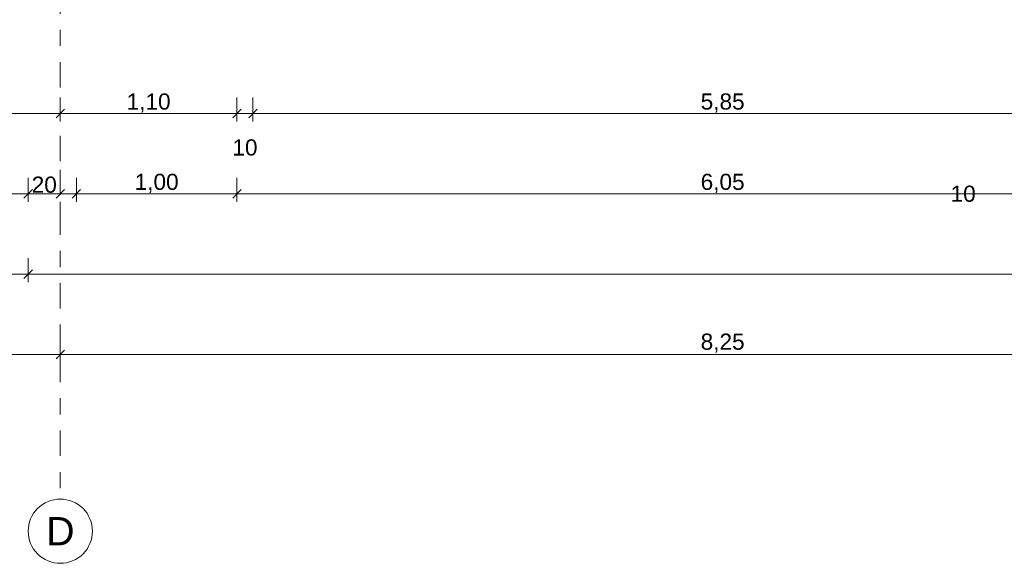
# Model space of a CAD drawing. Header units: metres. Extents: x -273 to 6, y -183 to 13.
# Tile 305 of 379: x -25.42 to -19.29, y -46.57 to -43.19. Entities that reach past the tile are written whole.
import ezdxf

# ---------------------------------------------------------------- set-up
doc = ezdxf.new("R2010")
doc.units = ezdxf.units.M
doc.header["$LTSCALE"] = 0.05
doc.header["$PDMODE"] = 1
doc.header["$PDSIZE"] = -2
doc.linetypes.add('Linienart-53', pattern=[5.291531, 3.175, -1.058062, 0.352704, -0.705764])
doc.layers.get('0').update_dxf_attribs({"lineweight": 25})
doc.layers.add('70 -71 Achsen- 1 Gebäudeachsen', color=7, linetype='Linienart-53', lineweight=18)
doc.layers.add('Keine', color=7, linetype='Continuous', lineweight=9)
doc.layers.add('70 -76 Bemaßung- 2 Allgemein', color=7, linetype='Continuous', lineweight=5, true_color=0x6666cc)
doc.styles.add('Arial', font='arial.ttf')
doc.dimstyles.new('k+k_klein', dxfattribs={"dimtxt": 0.100689, "dimasz": 0.05302, "dimexe": 0.05, "dimexo": 0.15, "dimgap": 0.005, "dimtad": 1, "dimdec": 3, "dimtxsty": 'Arial', "dimblk": 'VW_SLASH-2', "dimblk1": 'VW_SLASH-2', "dimblk2": 'VW_SLASH-2', "dimcen": 0, "dimdle": 0.025, "dimadec": 3, "dimazin": 0, "dimtfac": 0.75, "dimtdec": 3, "dimtix": 1, "dimtmove": 0, "dimatfit": 0, "dimldrblk": 'VW_FILLEDARROW', "dimfxl": 0.1, "dimfxlon": 1, "dimfrac": 2, "dimtolj": 1, "dimarcsym": 0})

# ---------------------------------------------------------------- blocks, each defined once
blk = doc.blocks.new('_Achsen (3D)')
at = {"layer": '70 -71 Achsen- 1 Gebäudeachsen', "transparency": 33554687}
blk.add_line((-25.171, 3.8), (-25.171, -46.172), dxfattribs=at)
at = {"color": 255, "transparency": 33554687}
blk.add_wipeout([(-25.171, -46.172), (-25.1514, -46.173), (-25.132, -46.1759), (-25.1129, -46.1807), (-25.0945, -46.1873), (-25.0767, -46.1957), (-25.0599, -46.2057), (-25.0441, -46.2174), (-25.0296, -46.2306), (-25.0164, -46.2452), (-25.0047, -46.2609), (-24.9946, -46.2778), (-24.9862, -46.2955), (-24.9796, -46.314), (-24.9748, -46.333), (-24.972, -46.3524), (-24.971, -46.372), (-24.972, -46.3916), (-24.9748, -46.4111), (-24.9796, -46.4301), (-24.9862, -46.4486), (-24.9946, -46.4663), (-25.0047, -46.4832), (-25.0164, -46.4989), (-25.0296, -46.5135), (-25.0441, -46.5266), (-25.0599, -46.5383), (-25.0767, -46.5484), (-25.0945, -46.5568), (-25.1129, -46.5634), (-25.132, -46.5682), (-25.1514, -46.5711), (-25.171, -46.572), (-25.1906, -46.5711), (-25.21, -46.5682), (-25.2291, -46.5634), (-25.2475, -46.5568), (-25.2653, -46.5484), (-25.2821, -46.5383), (-25.2979, -46.5266), (-25.3124, -46.5135), (-25.3256, -46.4989), (-25.3373, -46.4832), (-25.3474, -46.4663), (-25.3558, -46.4486), (-25.3624, -46.4301), (-25.3672, -46.4111), (-25.37, -46.3916), (-25.371, -46.372), (-25.37, -46.3524), (-25.3672, -46.333), (-25.3624, -46.314), (-25.3558, -46.2955), (-25.3474, -46.2778), (-25.3373, -46.2609), (-25.3256, -46.2452), (-25.3124, -46.2306), (-25.2979, -46.2174), (-25.2821, -46.2057), (-25.2653, -46.1957), (-25.2475, -46.1873), (-25.2291, -46.1807), (-25.21, -46.1759), (-25.1906, -46.173)], dxfattribs=at).dxf.layer = 'Keine'
at = {"layer": 'Keine', "transparency": 33554687, "flags": 128}
blk.add_lwpolyline([(-25.171, -46.172), (-25.1514, -46.173), (-25.132, -46.1759), (-25.1129, -46.1807), (-25.0945, -46.1873), (-25.0767, -46.1957), (-25.0599, -46.2057), (-25.0441, -46.2174), (-25.0296, -46.2306), (-25.0164, -46.2452), (-25.0047, -46.2609), (-24.9946, -46.2778), (-24.9862, -46.2955), (-24.9796, -46.314), (-24.9748, -46.333), (-24.972, -46.3524), (-24.971, -46.372), (-24.972, -46.3916), (-24.9748, -46.4111), (-24.9796, -46.4301), (-24.9862, -46.4486), (-24.9946, -46.4663), (-25.0047, -46.4832), (-25.0164, -46.4989), (-25.0296, -46.5135), (-25.0441, -46.5266), (-25.0599, -46.5383), (-25.0767, -46.5484), (-25.0945, -46.5568), (-25.1129, -46.5634), (-25.132, -46.5682), (-25.1514, -46.5711), (-25.171, -46.572), (-25.1906, -46.5711), (-25.21, -46.5682), (-25.2291, -46.5634), (-25.2475, -46.5568), (-25.2653, -46.5484), (-25.2821, -46.5383), (-25.2979, -46.5266), (-25.3124, -46.5135), (-25.3256, -46.4989), (-25.3373, -46.4832), (-25.3474, -46.4663), (-25.3558, -46.4486), (-25.3624, -46.4301), (-25.3672, -46.4111), (-25.37, -46.3916), (-25.371, -46.372), (-25.37, -46.3524), (-25.3672, -46.333), (-25.3624, -46.314), (-25.3558, -46.2955), (-25.3474, -46.2778), (-25.3373, -46.2609), (-25.3256, -46.2452), (-25.3124, -46.2306), (-25.2979, -46.2174), (-25.2821, -46.2057), (-25.2653, -46.1957), (-25.2475, -46.1873), (-25.2291, -46.1807), (-25.21, -46.1759), (-25.1906, -46.173)], close=True, dxfattribs=at)
at = {"layer": 'Keine', "transparency": 33554687, "insert": (-25.171, -46.372), "char_height": 0.1762, "attachment_point": 5, "line_spacing_factor": 0.970891, "style": 'Arial'}
blk.add_mtext('D', dxfattribs=at)
blk = doc.blocks.new('VW_SLASH-2')
at = {"color": 0, "linetype": 'ByBlock', "lineweight": -2, "transparency": 16777216}
blk.add_line((0.47, 0), (-1, 0), dxfattribs=at)
at = {"color": 0, "lineweight": 5, "transparency": 16777216, "flags": 128}
blk.add_lwpolyline([(0.5, 0.5), (-0.5, -0.5)], dxfattribs=at)
blk = doc.blocks.new('*D2835')
at = {"layer": '70 -76 Bemaßung- 2 Allgemein', "color": 0, "lineweight": -2}
for p, q in [((-33.421, -45.172), (-33.421, -45.322)), ((-25.171, -45.172), (-25.171, -45.322)), ((-25.224, -45.272), (-33.368, -45.272))]:
    blk.add_line(p, q, dxfattribs=at)
at = {"layer": 'Defpoints', "color": 0}
for p in [(-33.421, -42.294), (-25.171, -42.294), (-33.421, -45.272)]:
    blk.add_point(p, dxfattribs=at)
at = {"layer": '70 -76 Bemaßung- 2 Allgemein', "color": 0, "lineweight": -2, "xscale": 0.05302001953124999, "yscale": 0.05302001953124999, "zscale": 0.05302001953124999, "rotation": 180}
blk.add_blockref('VW_SLASH-2', (-33.421, -45.272), dxfattribs=at)
at = {"layer": '70 -76 Bemaßung- 2 Allgemein', "color": 0, "lineweight": -2, "xscale": 0.05302001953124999, "yscale": 0.05302001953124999, "zscale": 0.05302001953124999}
blk.add_blockref('VW_SLASH-2', (-25.171, -45.272), dxfattribs=at)
at = {"layer": '70 -76 Bemaßung- 2 Allgemein', "color": 0, "insert": (-29.296, -45.2016), "char_height": 0.10069, "attachment_point": 5, "style": 'Arial'}
blk.add_mtext('\\A1;8,25', dxfattribs=at)
blk = doc.blocks.new('VW_FILLEDARROW')
at = {"linetype": 'Continuous', "lineweight": 0, "transparency": 16777216}
blk.add_hatch(color=0, dxfattribs=at).paths.add_polyline_path([(-2.83, 0.76), (0, 0), (-2.83, -0.76)])
at = {"color": 0, "lineweight": 5, "transparency": 16777216, "flags": 128}
blk.add_lwpolyline([(-2.83, 0.76), (0, 0), (-2.83, -0.76)], close=True, dxfattribs=at)
blk = doc.blocks.new('*D2836')
at = {"layer": '70 -76 Bemaßung- 2 Allgemein', "color": 0, "lineweight": -2}
for p, q in [((-25.171, -45.172), (-25.171, -45.322)), ((-16.921, -45.172), (-16.921, -45.322)), ((-16.974, -45.272), (-25.118, -45.272))]:
    blk.add_line(p, q, dxfattribs=at)
at = {"layer": 'Defpoints', "color": 0}
for p in [(-25.171, -42.294), (-16.921, -42.294), (-25.171, -45.272)]:
    blk.add_point(p, dxfattribs=at)
at = {"layer": '70 -76 Bemaßung- 2 Allgemein', "color": 0, "lineweight": -2, "xscale": 0.05302001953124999, "yscale": 0.05302001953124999, "zscale": 0.05302001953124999, "rotation": 180}
blk.add_blockref('VW_SLASH-2', (-25.171, -45.272), dxfattribs=at)
at = {"layer": '70 -76 Bemaßung- 2 Allgemein', "color": 0, "lineweight": -2, "xscale": 0.05302001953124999, "yscale": 0.05302001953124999, "zscale": 0.05302001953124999}
blk.add_blockref('VW_SLASH-2', (-16.921, -45.272), dxfattribs=at)
at = {"layer": '70 -76 Bemaßung- 2 Allgemein', "color": 0, "insert": (-21.046, -45.2016), "char_height": 0.10069, "attachment_point": 5, "style": 'Arial'}
blk.add_mtext('\\A1;8,25', dxfattribs=at)
blk = doc.blocks.new('*D2873')
at = {"layer": '70 -76 Bemaßung- 2 Allgemein', "color": 0, "lineweight": -2}
for p, q in [((-49.171, -44.672), (-49.171, -44.822)), ((-25.371, -44.672), (-25.371, -44.822)), ((-25.424, -44.772), (-49.118, -44.772))]:
    blk.add_line(p, q, dxfattribs=at)
at = {"layer": 'Defpoints', "color": 0}
for p in [(-25.371, -38.347), (-49.171, -40.197), (-49.171, -44.772)]:
    blk.add_point(p, dxfattribs=at)
at = {"layer": '70 -76 Bemaßung- 2 Allgemein', "color": 0, "lineweight": -2, "xscale": 0.05302001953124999, "yscale": 0.05302001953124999, "zscale": 0.05302001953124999, "rotation": 180}
blk.add_blockref('VW_SLASH-2', (-49.171, -44.772), dxfattribs=at)
at = {"layer": '70 -76 Bemaßung- 2 Allgemein', "color": 0, "lineweight": -2, "xscale": 0.05302001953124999, "yscale": 0.05302001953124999, "zscale": 0.05302001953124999}
blk.add_blockref('VW_SLASH-2', (-25.371, -44.772), dxfattribs=at)
at = {"layer": '70 -76 Bemaßung- 2 Allgemein', "color": 0, "insert": (-37.271, -44.7066), "char_height": 0.10069, "attachment_point": 5, "style": 'Arial'}
blk.add_mtext('\\A1;23,80', dxfattribs=at)
blk = doc.blocks.new('*D2874')
at = {"layer": '70 -76 Bemaßung- 2 Allgemein', "color": 0, "lineweight": -2}
for p, q in [((-0.421, -44.622), (-0.421, -44.722)), ((-25.371, -44.672), (-25.371, -44.822)), ((-0.474, -44.772), (-25.318, -44.772))]:
    blk.add_line(p, q, dxfattribs=at)
at = {"layer": 'Defpoints', "color": 0}
for p in [(-25.371, -38.347), (-25.371, -44.772), (-0.421, -44.772)]:
    blk.add_point(p, dxfattribs=at)
at = {"layer": '70 -76 Bemaßung- 2 Allgemein', "color": 0, "lineweight": -2, "xscale": 0.05302001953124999, "yscale": 0.05302001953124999, "zscale": 0.05302001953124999, "rotation": 180}
blk.add_blockref('VW_SLASH-2', (-25.371, -44.772), dxfattribs=at)
at = {"layer": '70 -76 Bemaßung- 2 Allgemein', "color": 0, "lineweight": -2, "xscale": 0.05302001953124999, "yscale": 0.05302001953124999, "zscale": 0.05302001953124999}
blk.add_blockref('VW_SLASH-2', (-0.421, -44.772), dxfattribs=at)
at = {"layer": '70 -76 Bemaßung- 2 Allgemein', "color": 0, "insert": (-12.896, -44.7066), "char_height": 0.10069, "attachment_point": 5, "style": 'Arial'}
blk.add_mtext('\\A1;24,95', dxfattribs=at)
blk = doc.blocks.new('*D2929')
at = {"layer": '70 -76 Bemaßung- 2 Allgemein', "color": 0, "lineweight": -2}
for p, q in [((-49.171, -44.172), (-49.171, -44.322)), ((-25.371, -44.172), (-25.371, -44.322)), ((-25.424, -44.272), (-49.118, -44.272))]:
    blk.add_line(p, q, dxfattribs=at)
at = {"layer": 'Defpoints', "color": 0}
for p in [(-49.171, -34.397), (-25.371, -34.397), (-49.171, -44.272)]:
    blk.add_point(p, dxfattribs=at)
at = {"layer": '70 -76 Bemaßung- 2 Allgemein', "color": 0, "lineweight": -2, "xscale": 0.05302001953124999, "yscale": 0.05302001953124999, "zscale": 0.05302001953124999, "rotation": 180}
blk.add_blockref('VW_SLASH-2', (-49.171, -44.272), dxfattribs=at)
at = {"layer": '70 -76 Bemaßung- 2 Allgemein', "color": 0, "lineweight": -2, "xscale": 0.05302001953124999, "yscale": 0.05302001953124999, "zscale": 0.05302001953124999}
blk.add_blockref('VW_SLASH-2', (-25.371, -44.272), dxfattribs=at)
at = {"layer": '70 -76 Bemaßung- 2 Allgemein', "color": 0, "insert": (-37.271, -44.2066), "char_height": 0.10069, "attachment_point": 5, "style": 'Arial'}
blk.add_mtext('\\A1;23,80', dxfattribs=at)
blk = doc.blocks.new('*D2930')
at = {"layer": '70 -76 Bemaßung- 2 Allgemein', "color": 0, "lineweight": -2}
for p, q in [((-25.171, -44.122), (-25.171, -44.222)), ((-25.371, -44.172), (-25.371, -44.322)), ((-25.224, -44.272), (-25.318, -44.272))]:
    blk.add_line(p, q, dxfattribs=at)
at = {"layer": 'Defpoints', "color": 0}
for p in [(-25.371, -34.397), (-25.371, -44.272), (-25.171, -44.272)]:
    blk.add_point(p, dxfattribs=at)
at = {"layer": '70 -76 Bemaßung- 2 Allgemein', "color": 0, "lineweight": -2, "xscale": 0.05302001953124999, "yscale": 0.05302001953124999, "zscale": 0.05302001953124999, "rotation": 180}
blk.add_blockref('VW_SLASH-2', (-25.371, -44.272), dxfattribs=at)
at = {"layer": '70 -76 Bemaßung- 2 Allgemein', "color": 0, "lineweight": -2, "xscale": 0.05302001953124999, "yscale": 0.05302001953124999, "zscale": 0.05302001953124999}
blk.add_blockref('VW_SLASH-2', (-25.171, -44.272), dxfattribs=at)
at = {"layer": '70 -76 Bemaßung- 2 Allgemein', "color": 0, "insert": (-25.271, -44.2156), "char_height": 0.10069, "attachment_point": 5, "style": 'Arial'}
blk.add_mtext('\\A1;20', dxfattribs=at)
blk = doc.blocks.new('*D2931')
at = {"layer": '70 -76 Bemaßung- 2 Allgemein', "color": 0, "lineweight": -2}
for p, q in [((-25.071, -44.172), (-25.071, -44.322)), ((-25.224, -44.272), (-25.277, -44.272)), ((-25.071, -44.272), (-25.171, -44.272)), ((-25.018, -44.272), (-24.965, -44.272)), ((-25.171, -44.422), (-25.171, -44.322))]:
    blk.add_line(p, q, dxfattribs=at)
at = {"layer": 'Defpoints', "color": 0}
for p in [(-25.071, -38.347), (-25.171, -44.272), (-25.171, -44.272)]:
    blk.add_point(p, dxfattribs=at)
at = {"layer": '70 -76 Bemaßung- 2 Allgemein', "color": 0, "lineweight": -2, "xscale": 0.05302001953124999, "yscale": 0.05302001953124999, "zscale": 0.05302001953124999}
blk.add_blockref('VW_SLASH-2', (-25.171, -44.272), dxfattribs=at)
at = {"layer": '70 -76 Bemaßung- 2 Allgemein', "color": 0, "lineweight": -2, "xscale": 0.05302001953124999, "yscale": 0.05302001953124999, "zscale": 0.05302001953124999, "rotation": 180}
blk.add_blockref('VW_SLASH-2', (-25.071, -44.272), dxfattribs=at)
at = {"layer": '70 -76 Bemaßung- 2 Allgemein', "color": 0, "insert": (-19.5479, -44.272), "char_height": 0.10069, "attachment_point": 5, "style": 'Arial'}
blk.add_mtext('\\A1;10', dxfattribs=at)
blk = doc.blocks.new('*D2932')
at = {"layer": '70 -76 Bemaßung- 2 Allgemein', "color": 0, "lineweight": -2}
for p, q in [((-25.071, -44.172), (-25.071, -44.322)), ((-24.071, -44.172), (-24.071, -44.322)), ((-24.124, -44.272), (-25.018, -44.272))]:
    blk.add_line(p, q, dxfattribs=at)
at = {"layer": 'Defpoints', "color": 0}
for p in [(-25.071, -38.347), (-24.071, -39.347), (-25.071, -44.272)]:
    blk.add_point(p, dxfattribs=at)
at = {"layer": '70 -76 Bemaßung- 2 Allgemein', "color": 0, "lineweight": -2, "xscale": 0.05302001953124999, "yscale": 0.05302001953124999, "zscale": 0.05302001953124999, "rotation": 180}
blk.add_blockref('VW_SLASH-2', (-25.071, -44.272), dxfattribs=at)
at = {"layer": '70 -76 Bemaßung- 2 Allgemein', "color": 0, "lineweight": -2, "xscale": 0.05302001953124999, "yscale": 0.05302001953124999, "zscale": 0.05302001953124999}
blk.add_blockref('VW_SLASH-2', (-24.071, -44.272), dxfattribs=at)
at = {"layer": '70 -76 Bemaßung- 2 Allgemein', "color": 0, "insert": (-24.571, -44.2066), "char_height": 0.10069, "attachment_point": 5, "style": 'Arial'}
blk.add_mtext('\\A1;1,00', dxfattribs=at)
blk = doc.blocks.new('*D2933')
at = {"layer": '70 -76 Bemaßung- 2 Allgemein', "color": 0, "lineweight": -2}
for p, q in [((-24.071, -44.172), (-24.071, -44.322)), ((-18.021, -44.172), (-18.021, -44.322)), ((-18.074, -44.272), (-24.018, -44.272))]:
    blk.add_line(p, q, dxfattribs=at)
at = {"layer": 'Defpoints', "color": 0}
for p in [(-24.071, -39.347), (-18.021, -39.647), (-24.071, -44.272)]:
    blk.add_point(p, dxfattribs=at)
at = {"layer": '70 -76 Bemaßung- 2 Allgemein', "color": 0, "lineweight": -2, "xscale": 0.05302001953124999, "yscale": 0.05302001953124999, "zscale": 0.05302001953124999, "rotation": 180}
blk.add_blockref('VW_SLASH-2', (-24.071, -44.272), dxfattribs=at)
at = {"layer": '70 -76 Bemaßung- 2 Allgemein', "color": 0, "lineweight": -2, "xscale": 0.05302001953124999, "yscale": 0.05302001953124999, "zscale": 0.05302001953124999}
blk.add_blockref('VW_SLASH-2', (-18.021, -44.272), dxfattribs=at)
at = {"layer": '70 -76 Bemaßung- 2 Allgemein', "color": 0, "insert": (-21.046, -44.2066), "char_height": 0.10069, "attachment_point": 5, "style": 'Arial'}
blk.add_mtext('\\A1;6,05', dxfattribs=at)
blk = doc.blocks.new('*D3147')
at = {"layer": '70 -76 Bemaßung- 2 Allgemein', "color": 0, "lineweight": -2}
for p, q in [((-26.271, -43.672), (-26.271, -43.822)), ((-25.171, -43.672), (-25.171, -43.822)), ((-25.224, -43.772), (-26.218, -43.772))]:
    blk.add_line(p, q, dxfattribs=at)
at = {"layer": 'Defpoints', "color": 0}
for p in [(-26.271, -40.547), (-25.171, -40.547), (-26.271, -43.772)]:
    blk.add_point(p, dxfattribs=at)
at = {"layer": '70 -76 Bemaßung- 2 Allgemein', "color": 0, "lineweight": -2, "xscale": 0.05302001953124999, "yscale": 0.05302001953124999, "zscale": 0.05302001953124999, "rotation": 180}
blk.add_blockref('VW_SLASH-2', (-26.271, -43.772), dxfattribs=at)
at = {"layer": '70 -76 Bemaßung- 2 Allgemein', "color": 0, "lineweight": -2, "xscale": 0.05302001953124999, "yscale": 0.05302001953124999, "zscale": 0.05302001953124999}
blk.add_blockref('VW_SLASH-2', (-25.171, -43.772), dxfattribs=at)
at = {"layer": '70 -76 Bemaßung- 2 Allgemein', "color": 0, "insert": (-25.721, -43.7066), "char_height": 0.10069, "attachment_point": 5, "style": 'Arial'}
blk.add_mtext('\\A1;1,10', dxfattribs=at)
blk = doc.blocks.new('*D3148')
at = {"layer": '70 -76 Bemaßung- 2 Allgemein', "color": 0, "lineweight": -2}
for p, q in [((-25.171, -43.672), (-25.171, -43.822)), ((-24.071, -43.672), (-24.071, -43.822)), ((-24.124, -43.772), (-25.118, -43.772))]:
    blk.add_line(p, q, dxfattribs=at)
at = {"layer": 'Defpoints', "color": 0}
for p in [(-25.171, -40.547), (-24.071, -40.547), (-25.171, -43.772)]:
    blk.add_point(p, dxfattribs=at)
at = {"layer": '70 -76 Bemaßung- 2 Allgemein', "color": 0, "lineweight": -2, "xscale": 0.05302001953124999, "yscale": 0.05302001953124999, "zscale": 0.05302001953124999, "rotation": 180}
blk.add_blockref('VW_SLASH-2', (-25.171, -43.772), dxfattribs=at)
at = {"layer": '70 -76 Bemaßung- 2 Allgemein', "color": 0, "lineweight": -2, "xscale": 0.05302001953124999, "yscale": 0.05302001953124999, "zscale": 0.05302001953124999}
blk.add_blockref('VW_SLASH-2', (-24.071, -43.772), dxfattribs=at)
at = {"layer": '70 -76 Bemaßung- 2 Allgemein', "color": 0, "insert": (-24.621, -43.7066), "char_height": 0.10069, "attachment_point": 5, "style": 'Arial'}
blk.add_mtext('\\A1;1,10', dxfattribs=at)
blk = doc.blocks.new('*D3149')
at = {"layer": '70 -76 Bemaßung- 2 Allgemein', "color": 0, "lineweight": -2}
for p, q in [((-24.071, -43.672), (-24.071, -43.822)), ((-23.971, -43.672), (-23.971, -43.822)), ((-24.124, -43.772), (-24.177, -43.772)), ((-23.971, -43.772), (-24.071, -43.772)), ((-23.918, -43.772), (-23.865, -43.772))]:
    blk.add_line(p, q, dxfattribs=at)
at = {"layer": 'Defpoints', "color": 0}
for p in [(-24.071, -40.547), (-23.971, -40.647), (-24.071, -43.772)]:
    blk.add_point(p, dxfattribs=at)
at = {"layer": '70 -76 Bemaßung- 2 Allgemein', "color": 0, "lineweight": -2, "xscale": 0.05302001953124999, "yscale": 0.05302001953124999, "zscale": 0.05302001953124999}
blk.add_blockref('VW_SLASH-2', (-24.071, -43.772), dxfattribs=at)
at = {"layer": '70 -76 Bemaßung- 2 Allgemein', "color": 0, "lineweight": -2, "xscale": 0.05302001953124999, "yscale": 0.05302001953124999, "zscale": 0.05302001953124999, "rotation": 180}
blk.add_blockref('VW_SLASH-2', (-23.971, -43.772), dxfattribs=at)
at = {"layer": '70 -76 Bemaßung- 2 Allgemein', "color": 0, "insert": (-24.021, -43.9837), "char_height": 0.10069, "attachment_point": 5, "style": 'Arial'}
blk.add_mtext('\\A1;10', dxfattribs=at)
blk = doc.blocks.new('*D3150')
at = {"layer": '70 -76 Bemaßung- 2 Allgemein', "color": 0, "lineweight": -2}
for p, q in [((-23.971, -43.672), (-23.971, -43.822)), ((-18.121, -43.672), (-18.121, -43.822)), ((-18.174, -43.772), (-23.918, -43.772))]:
    blk.add_line(p, q, dxfattribs=at)
at = {"layer": 'Defpoints', "color": 0}
for p in [(-23.971, -40.647), (-18.121, -40.647), (-23.971, -43.772)]:
    blk.add_point(p, dxfattribs=at)
at = {"layer": '70 -76 Bemaßung- 2 Allgemein', "color": 0, "lineweight": -2, "xscale": 0.05302001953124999, "yscale": 0.05302001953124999, "zscale": 0.05302001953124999, "rotation": 180}
blk.add_blockref('VW_SLASH-2', (-23.971, -43.772), dxfattribs=at)
at = {"layer": '70 -76 Bemaßung- 2 Allgemein', "color": 0, "lineweight": -2, "xscale": 0.05302001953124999, "yscale": 0.05302001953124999, "zscale": 0.05302001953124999}
blk.add_blockref('VW_SLASH-2', (-18.121, -43.772), dxfattribs=at)
at = {"layer": '70 -76 Bemaßung- 2 Allgemein', "color": 0, "insert": (-21.046, -43.7066), "char_height": 0.10069, "attachment_point": 5, "style": 'Arial'}
blk.add_mtext('\\A1;5,85', dxfattribs=at)
blk = doc.blocks.new('Gruppe-2780')
at = {"layer": '70 -76 Bemaßung- 2 Allgemein'}
for p1, p2, picture, middle in [((-25.17099996, -42.29404198), (-33.42099996, -42.29404198), '*D2835', (-29.29599996, -45.20157844)), ((-16.92099996, -42.29404198), (-25.17099996, -42.29404198), '*D2836', (-21.04599996, -45.20157844))]:
    dim = blk.add_aligned_dim(p1=p1, p2=p2, distance=2.978, text='8,25', dimstyle='k+k_klein', override={"dimtxt": 0.100689, "dimgap": 0.01, "dimdec": 8, "dimpost": '<>', "dimtxsty": 'Arial', "dimtmove": 2}, dxfattribs=at)
    dim.commit()
    dim.dimension.update_dxf_attribs({"geometry": picture, "text_midpoint": middle})
blk = doc.blocks.new('Gruppe-2785')
at = {"layer": '70 -76 Bemaßung- 2 Allgemein'}
for base, p1, p2, text, picture, middle in [((-49.17099996, -44.77204198), (-25.37099996, -38.34704198), (-49.17099996, -40.19704198), '23,80', '*D2873', (-37.27099996, -44.70657844)), ((-25.37099996, -44.77204198), (-0.42099996, -44.77204198), (-25.37099996, -38.34704198), '24,95', '*D2874', (-12.89599996, -44.70657844))]:
    dim = blk.add_linear_dim(base=base, p1=p1, p2=p2, text=text, dimstyle='k+k_klein', override={"dimtxt": 0.100689, "dimgap": 0.005, "dimdec": 8, "dimpost": '<>', "dimtxsty": 'Arial', "dimtmove": 2}, dxfattribs=at)
    dim.commit()
    dim.dimension.update_dxf_attribs({"geometry": picture, "text_midpoint": middle})
blk = doc.blocks.new('Gruppe-2787')
at = {"layer": '70 -76 Bemaßung- 2 Allgemein'}
for base, p1, p2, text, picture, middle in [((-49.17099996, -44.27204198), (-25.37099996, -34.39704198), (-49.17099996, -34.39704198), '23,80', '*D2929', (-37.27099996, -44.20657844)), ((-25.37099996, -44.27204198), (-25.17099996, -44.27204198), (-25.37099996, -34.39704198), '20', '*D2930', (-25.27099996, -44.21564042)), ((-25.07099996, -44.27204198), (-24.07099996, -39.34704198), (-25.07099996, -38.34704198), '1,00', '*D2932', (-24.57099996, -44.20657844)), ((-24.07099996, -44.27204198), (-18.02099996, -39.64704198), (-24.07099996, -39.34704198), '6,05', '*D2933', (-21.04599996, -44.20657844))]:
    dim = blk.add_linear_dim(base=base, p1=p1, p2=p2, text=text, dimstyle='k+k_klein', override={"dimtxt": 0.100689, "dimgap": 0.005, "dimdec": 8, "dimpost": '<>', "dimtxsty": 'Arial', "dimtmove": 2}, dxfattribs=at)
    dim.commit()
    dim.dimension.update_dxf_attribs({"geometry": picture, "text_midpoint": middle})
dim = blk.add_linear_dim(base=(-25.17099996, -44.27204198), p1=(-25.07099996, -38.34704198), p2=(-25.17099996, -44.27204198), text='10', dimstyle='k+k_klein', override={"dimtxt": 0.100689, "dimgap": 0.057367, "dimdec": 8, "dimpost": '<>', "dimtxsty": 'Arial', "dimtmove": 2}, dxfattribs=at)
dim.commit()
dim.dimension.update_dxf_attribs({"geometry": '*D2931', "text_midpoint": (-19.54794178, -44.27204198), "dimtype": 160})
blk = doc.blocks.new('Gruppe-2791')
at = {"layer": '70 -76 Bemaßung- 2 Allgemein'}
for base, p1, p2, text, override, picture, middle in [((-26.27099996, -43.77204198), (-25.17099996, -40.54704198), (-26.27099996, -40.54704198), '1,10', {"dimtxt": 0.100689, "dimgap": 0.005, "dimdec": 8, "dimpost": '<>', "dimtxsty": 'Arial', "dimtmove": 2}, '*D3147', (-25.72099996, -43.70657844)), ((-25.17099996, -43.77204198), (-24.07099996, -40.54704198), (-25.17099996, -40.54704198), '1,10', {"dimtxt": 0.100689, "dimgap": 0.005, "dimdec": 8, "dimpost": '<>', "dimtxsty": 'Arial', "dimtmove": 2}, '*D3148', (-24.62099996, -43.70657844)), ((-24.07099996, -43.77204198), (-23.97099996, -40.64704198), (-24.07099996, -40.54704198), '10', {"dimtxt": 0.100689, "dimgap": 0.005, "dimdec": 8, "dimpost": '<>', "dimtxsty": 'Arial', "dimtix": 0, "dimtmove": 2}, '*D3149', (-24.02099996, -43.98374666)), ((-23.97099996, -43.77204198), (-18.12099996, -40.64704198), (-23.97099996, -40.64704198), '5,85', {"dimtxt": 0.100689, "dimgap": 0.005, "dimdec": 8, "dimpost": '<>', "dimtxsty": 'Arial', "dimtmove": 2}, '*D3150', (-21.04599996, -43.70657844))]:
    dim = blk.add_linear_dim(base=base, p1=p1, p2=p2, text=text, dimstyle='k+k_klein', override=override, dxfattribs=at)
    dim.commit()
    dim.dimension.update_dxf_attribs({"geometry": picture, "text_midpoint": middle})
blk = doc.blocks.new('_FU_2D Bemaßung_ Beschriftung (3D)')
at = {"layer": '70 -76 Bemaßung- 2 Allgemein'}
for name in ['Gruppe-2787', 'Gruppe-2785', 'Gruppe-2791', 'Gruppe-2780']:
    blk.add_blockref(name, (0, 0), dxfattribs=at)

msp = doc.modelspace()

# ---------------------------------------------------------------- block references
at = {"layer": 'Keine', "color": 1}
msp.add_blockref('_Achsen (3D)', (0, 0), dxfattribs=at)

# ---------------------------------------------------------------- next in the draw order: block references
msp.add_blockref('_FU_2D Bemaßung_ Beschriftung (3D)', (0, 0), dxfattribs=at)

doc.saveas('drawing.dxf')
